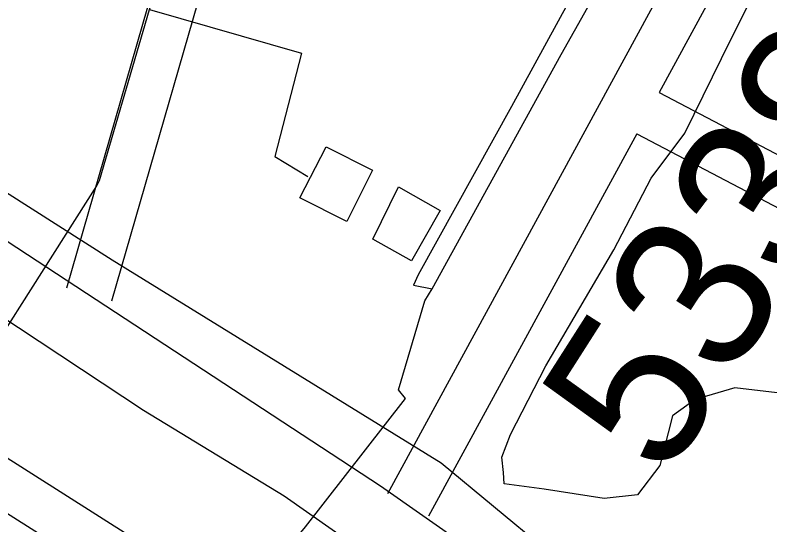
# Model space of a CAD drawing. Extents: x 3568792 to 3606828, y 529143 to 554785.
# Drawn here: x 3574042 to 3574525.2, y 544399.3 to 544725.6 of the extents above; entities that cross this region are included whole.
import ezdxf

# ---------------------------------------------------------------- set-up
doc = ezdxf.new("R2010")
doc.units = 0
for name, color, linetype in [('V-BLDG-OTLN', 7, 'Continuous'), ('V-LEVE-TOET', 7, 'Continuous'), ('V-ROAD-CNTR', 7, 'Continuous'), ('V-SITE-OTLN', 7, 'Continuous'), ('V-SITE-VEGE', 7, 'Continuous'), ('V-SURV-IDEN', 7, 'Continuous'), ('V-SURV-LINE', 7, 'Continuous'), ('V-UTIL-LINE', 7, 'Continuous')]:
    doc.layers.add(name, color=color, linetype=linetype)

msp = doc.modelspace()

# ---------------------------------------------------------------- linework, layer by layer
at = {"layer": 'V-BLDG-OTLN'}
for points in [[(3574241.04, 544641.35), (3574270.89, 544626.35), (3574254.34, 544593.41), (3574224.19, 544608.56)], [(3574287.45, 544615.65), (3574314.09, 544600.62), (3574295.83, 544568.26), (3574270.97, 544582.28)]]:
    msp.add_lwpolyline(points, close=True, dxfattribs=at)
at = {"layer": 'V-LEVE-TOET'}
msp.add_lwpolyline([(3573782.55, 544690.81), (3573854.32, 544644.05), (3573933.12, 544595.6), (3574030.76, 544534.45), (3574124.31, 544472.68), (3574214.29, 544417.89), (3574277.85, 544373.4)], dxfattribs=at)
at = {"layer": 'V-ROAD-CNTR'}
for points in [[(3574667.22, 546462.13), (3575105.02, 546231.71), (3575197.68, 546133.03), (3575199.24, 546128.52), (3575200.55, 546119.98), (3575200.41, 546114.43), (3575200.54, 546114.86), (3575108.62, 545937.42), (3574726.47, 545238.85), (3574280.38, 544419.16)], [(3574432.58, 545783.85), (3574424.18, 545755.79), (3574407.31, 545703.23), (3574382.82, 545618.89), (3574074.83, 544550.77)], [(3574624.44, 544988.62), (3574454.33, 544676.03)], [(3574180.28, 544808.18), (3574103.66, 544542.46)], [(3573701.8, 544796.82), (3573980.49, 544617.84), (3574275.99, 544424.31), (3574382.11, 544349.86)], [(3574454.33, 544676.03), (3574855.1, 544465.9)], [(3574439.98, 544649.68), (3574306.73, 544404.82)], [(3574439.98, 544649.68), (3574841.17, 544439.33)]]:
    msp.add_lwpolyline(points, dxfattribs=at)
at = {"layer": 'V-SITE-OTLN'}
msp.add_lwpolyline([(3577019.93, 542441.12), (3576823.41, 542760.84), (3576805.05, 542790.7), (3576458.33, 543063.76), (3576301.56, 543172.38), (3576264.85, 543198.76), (3576259.54, 543202.57), (3576140.95, 543281.61), (3576067.97, 543330.24), (3575856.22, 543477.61), (3575678.21, 543582.74), (3575624.79, 543609.7), (3575587.48, 543624.82), (3575515, 543644.56), (3575329.16, 543698.95), (3575120.75, 543772.5), (3575022.49, 543828.68), (3574862.4, 543966.81), (3574643.66, 544173.69), (3574448.81, 544327.81), (3574314.8, 544438.85), (3574104.2, 544568.84), (3573862.5, 544722.56), (3573643.31, 544865.27)], dxfattribs=at)
at = {"layer": 'V-SITE-VEGE'}
msp.add_lwpolyline([(3574714.7, 544366.85), (3574665.57, 544400.71), (3574640.44, 544422.31), (3574616.78, 544454.32), (3574571.37, 544478.86), (3574502.72, 544487.09), (3574477.33, 544479.59), (3574462.87, 544469.08), (3574454.84, 544437.32), (3574440.46, 544418.49), (3574419.18, 544416.22), (3574380.68, 544422.12), (3574355.19, 544425.54), (3574354.75, 544432.8), (3574353.62, 544442.66), (3574359.21, 544457.26), (3574381.69, 544501.1), (3574425.2, 544575.25), (3574449.22, 544621.18), (3574470.79, 544649.94), (3574500.25, 544709.95), (3574563.58, 544835.71), (3574647.95, 544990.75), (3574739.46, 545161.43)], dxfattribs=at)
at = {"layer": 'V-SURV-LINE'}
for points in [[(3573596.48, 544721.9), (3574289.74, 544281.52)], [(3574273.65, 544256.2), (3573580.39, 544696.58)]]:
    msp.add_lwpolyline(points, dxfattribs=at)
at = {"layer": 'V-UTIL-LINE'}
for points in [[(3573908.85, 544327.43), (3573925.1, 544357.11), (3573991.56, 544454.54), (3574094.4, 544616.32), (3574096.01, 544619.62), (3574127.95, 544729.25), (3574199.71, 544964.45), (3574268.96, 545212.13), (3574330.24, 545431.82), (3574396.47, 545649.92), (3574463.36, 545886.08), (3574532.71, 546122.27), (3574567.29, 546252.6), (3574594.7, 546355.92), (3574623.45, 546447.29), (3574622.65, 546445.64), (3574693.53, 546599.75), (3574727.72, 546726.46), (3574728.49, 546733.03)], [(3574072.57, 544264.84), (3574137.11, 544278.26), (3574177.53, 544337.08), (3574228, 544398.17), (3574291.95, 544480.26), (3574287.48, 544485.84), (3574304.26, 544542.62), (3574309.01, 544550.29), (3574391.64, 544700.42), (3574473.11, 544845.31), (3574559.31, 545000.69), (3574638.76, 545147.18), (3574737.2, 545326.76), (3574818.63, 545476.88), (3574907.18, 545639.1), (3574931.72, 545683.31), (3574940.79, 545699.64), (3574958.53, 545691.36), (3575066.06, 545887.09), (3575146.67, 546038.8), (3575192.54, 546121.54), (3575196.91, 546126.8), (3575226.89, 546189.71), (3575258.03, 546302.84)], [(3574931.72, 545683.31), (3574917.19, 545691.61), (3574861.79, 545595.94), (3574767.38, 545415.59), (3574674.09, 545244.08), (3574581.58, 545076.2), (3574507.26, 544939), (3574439.29, 544812.7), (3574359.83, 544667.01), (3574300.12, 544559.26), (3574296.97, 544552.81), (3574309.01, 544550.29)], [(3574127.95, 544729.25), (3574225.39, 544701.18), (3574208.3, 544635.16), (3574229.49, 544622.18)]]:
    msp.add_lwpolyline(points, dxfattribs=at)

# ---------------------------------------------------------------- texts
at = {"layer": 'V-SURV-IDEN'}
msp.add_text('5338+96.0', height=100, rotation=57.434, dxfattribs=at).set_placement((3574458.11, 544426.76))

doc.saveas('drawing.dxf')
